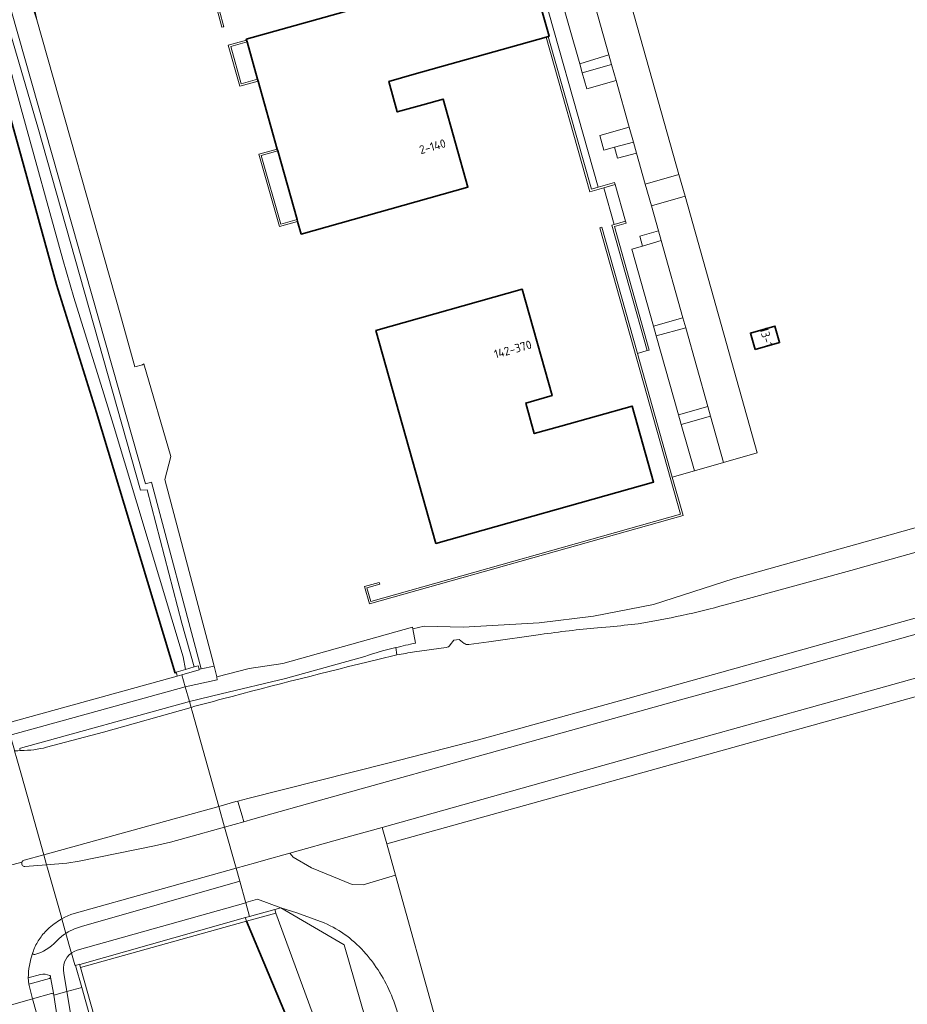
# Model space of a CAD drawing. Extents: x 150256 to 156914, y 461459 to 469481.
# Tile 395 of 656: x 156280 to 156420, y 463292 to 463447. Entities that reach past the tile are written whole.
import ezdxf
from ezdxf.enums import TextEntityAlignment as Align

# ---------------------------------------------------------------- set-up
doc = ezdxf.new("R2010")
doc.units = 0
doc.header["$LTSCALE"] = 0.75
for name, color, linetype, lineweight in [('B-RO-GK-BESCHOEIING-G', 251, 'GK-BESCHOEIING', 35), ('B-RO-GR-GROENVOORZIENING-GV', 251, 'CONTINUOUS', 18), ('B-RO-IE-TERREINAFSCHEIDING_KUNSTMATIG_MUUR-GV', 251, 'CONTINUOUS', 18), ('B-RO-KW-KUNSTWERK_DEK-GV', 6, 'CONTINUOUS', 18), ('B-RO-OG-BEBOUWING-GV', 6, 'CONTINUOUS', 35), ('B-RO-OG-BEBOUWING-T18', 1, 'CONTINUOUS', 18), ('B-RO-OG-TERREIN_CULTUURSCHEIDING-GV', 251, 'CONTINUOUS', 18), ('B-RO-OG-TERREIN_ONBEGROEID-GV', 251, 'CONTINUOUS', 18), ('B-RO-OG-WATER_KANAAL-GV', 251, 'CONTINUOUS', 18), ('B-RO-OG-WATER_SLOOT-GV', 251, 'CONTINUOUS', 18), ('B-RO-VH-VERHARDING_ASFALT-GV', 251, 'CONTINUOUS', 18), ('B-RO-VH-VERHARDING_BEDRIJFSVLOERPLAAT-GV', 251, 'CONTINUOUS', 18), ('B-RO-VH-VERHARDING_BETONSTRAATSTEEN-GV', 251, 'CONTINUOUS', 18), ('B-RO-VH-VERHARDING_GESLOTEN-GV', 251, 'CONTINUOUS', 18), ('B-RO-VH-VERHARDING_TEGEL-GV', 251, 'CONTINUOUS', 18)]:
    doc.layers.add(name, color=color, linetype=linetype, lineweight=lineweight)
doc.styles.add('NLCS-ISO-M200-T18', font='NLCS-ISO.ttf', dxfattribs={"height": 360})
doc.linetypes.add('GK-BESCHOEIING', pattern='A,30,-5,[1,NLCS.SHX,S=1,R=0,X=0,Y=0],-5', length=40)

msp = doc.modelspace()

# ---------------------------------------------------------------- linework, layer by layer
at = {"layer": 'B-RO-GK-BESCHOEIING-G'}
for points in [[(156260.27, 463500), (156271.381, 463457.813), (156276.012, 463440.402), (156280.206, 463425.445), (156285.73, 463405.41)], [(156304.429, 463344.03), (156292.05, 463385.18), (156285.73, 463405.41)], [(156315.694, 463304.884), (156334.425, 463260.249)]]:
    msp.add_lwpolyline(points, dxfattribs=at)
at = {"layer": 'B-RO-GR-GROENVOORZIENING-GV'}
for points in [[(156363.329, 463444.523), (156370.136, 463420.427), (156371.214, 463420.736), (156361.078, 463456.67), (156361.019, 463456.877), (156360.061, 463456.607), (156363.456, 463444.56)], [(156372.888, 463441.633), (156368.33, 463440.23), (156368.696, 463438.78), (156373.327, 463440.093)], [(156373.784, 463427.042), (156374.287, 463425.307), (156377.258, 463426.129), (156376.766, 463427.868)], [(156381.156, 463412.311), (156380.723, 463413.84), (156377.772, 463413.001), (156378.205, 463411.462)], [(156384.59, 463400.104), (156379.956, 463398.803), (156380.384, 463397.26), (156385.024, 463398.561)], [(156388.958, 463384.59), (156388.526, 463386.13), (156383.88, 463384.835), (156384.315, 463383.298)]]:
    msp.add_lwpolyline(points, close=True, dxfattribs=at)
at = {"layer": 'B-RO-IE-TERREINAFSCHEIDING_KUNSTMATIG_MUUR-GV'}
for points in [[(156312.031, 463446.046), (156312.147, 463446.079), (156311.454, 463448.572), (156340.034, 463456.646), (156341.515, 463451.381), (156341.823, 463451.467), (156340.342, 463456.733), (156358.278, 463461.799), (156358.191, 463462.107), (156311.06, 463448.793), (156311.839, 463445.993)], [(156317.536, 463437.481), (156317.45, 463437.789), (156314.873, 463437.069), (156313.229, 463442.947), (156315.794, 463443.664), (156315.707, 463443.972), (156312.835, 463443.169), (156314.651, 463436.675)], [(156371.214, 463420.736), (156370.136, 463420.427), (156363.329, 463444.523), (156363.021, 463444.436), (156369.916, 463420.03), (156372.103, 463420.659), (156373.876, 463421.169), (156373.788, 463421.476)], [(156317.658, 463425.943), (156320.905, 463414.536), (156323.773, 463415.353), (156323.686, 463415.661), (156321.125, 463414.932), (156318.053, 463425.723), (156320.643, 463426.46), (156320.556, 463426.768)], [(156377.41, 463394.515), (156371.802, 463414.427), (156371.494, 463414.34), (156384.223, 463369.147), (156335.35, 463355.372), (156334.728, 463357.513), (156336.755, 463358.067), (156336.67, 463358.375), (156334.33, 463357.736), (156335.131, 463354.978), (156384.618, 463368.926), (156382.908, 463374.996)], [(156378.956, 463394.95), (156379.264, 463395.036), (156373.779, 463414.541), (156375.618, 463415.084), (156375.527, 463415.391), (156373.746, 463414.865), (156373.386, 463414.759)], [(156308.265, 463344.566), (156308.234, 463344.676), (156308.088, 463345.19), (156307.476, 463345.019), (156306.746, 463344.814), (156306.084, 463344.628), (156304.604, 463344.213), (156304.639, 463344.089), (156304.779, 463343.59), (156305.511, 463343.795)], [(156320.332, 463306.146), (156320.159, 463306.76), (156316.209, 463305.658), (156315.529, 463305.466), (156315.561, 463305.35), (156315.694, 463304.884)], [(156289.529, 463297.573), (156315.694, 463304.884), (156315.561, 463305.35), (156315.529, 463305.466), (156289.401, 463298.033), (156289.401, 463298.032), (156289.416, 463297.977)], [(156289.274, 463283.36), (156289.441, 463282.713), (156290.694, 463283.103), (156293.366, 463283.935), (156289.529, 463297.573), (156289.416, 463297.977), (156289.401, 463298.032), (156289.401, 463298.033), (156289.385, 463298.088), (156288.732, 463297.899), (156289.711, 463294.417), (156292.52, 463284.43)]]:
    msp.add_lwpolyline(points, close=True, dxfattribs=at)
at = {"layer": 'B-RO-KW-KUNSTWERK_DEK-GV'}
msp.add_lwpolyline([(156279.471, 463330.529), (156280.191, 463327.964), (156281.518, 463323.239), (156283.723, 463315.387), (156284.169, 463313.785), (156284.322, 463313.254), (156286.494, 463305.518), (156286.526, 463305.404), (156286.567, 463305.257), (156287.212, 463302.962), (156287.997, 463300.166), (156288.085, 463299.852), (156288.604, 463298.006), (156288.732, 463297.899), (156289.385, 463298.088), (156289.401, 463298.033), (156289.401, 463298.032), (156289.416, 463297.977), (156289.529, 463297.573), (156315.694, 463304.884), (156315.561, 463305.35), (156315.529, 463305.466), (156316.209, 463305.658), (156315.592, 463307.816), (156315.555, 463307.945), (156314.641, 463311.214), (156314.076, 463313.263), (156312.263, 463319.728), (156311.339, 463323.02), (156307.126, 463338.039), (156307.079, 463338.204), (156306.956, 463338.643), (156306.702, 463339.548), (156306.04, 463341.909), (156305.511, 463343.795), (156304.779, 463343.59), (156278.665, 463336.346)], dxfattribs=at)
at = {"layer": 'B-RO-OG-BEBOUWING-GV'}
for points in [[(156363.329, 463444.523), (156363.456, 463444.56), (156360.061, 463456.607), (156359.768, 463456.524), (156341.823, 463451.467), (156341.515, 463451.381), (156315.672, 463444.097), (156315.707, 463443.972), (156315.794, 463443.664), (156317.45, 463437.789), (156317.536, 463437.481), (156320.556, 463426.768), (156320.643, 463426.46), (156323.686, 463415.661), (156323.773, 463415.353), (156324.341, 463413.338), (156350.655, 463420.755), (156346.737, 463434.656), (156343.539, 463433.754), (156339.515, 463432.62), (156338.16, 463437.43), (156342.185, 463438.564), (156363.021, 463444.436)], [(156365.321, 463383.025), (156361.137, 463381.847), (156359.778, 463386.67), (156363.962, 463387.848), (156359.233, 463404.631), (156336.137, 463398.123), (156345.609, 463364.508), (156379.962, 463374.188), (156376.578, 463386.197)], [(156395.992, 463395.117), (156399.838, 463396.217), (156399.096, 463398.813), (156395.25, 463397.713)]]:
    msp.add_lwpolyline(points, close=True, dxfattribs=at)
at = {"layer": 'B-RO-OG-TERREIN_CULTUURSCHEIDING-GV'}
for points in [[(156243.401, 463587.403), (156240.6, 463586.25), (156244.564, 463574.566), (156261.96, 463523.29), (156265.012, 463511.376), (156266.234, 463511.689), (156267.125, 463508.211), (156265.904, 463507.898), (156267.927, 463500), (156277.17, 463463.93), (156281.167, 463451.578), (156282.6, 463447.15), (156281.406, 463453.012), (156279.705, 463461.361), (156272.353, 463491.483), (156270.232, 463500), (156264.028, 463524.915), (156261.701, 463534.577), (156252.319, 463558.652), (156248.184, 463568.692), (156246.448, 463576.013)], [(156277.987, 463450.493), (156273.99, 463462.94), (156264.496, 463500), (156258.74, 463522.44), (156237.4, 463584.94), (156236.48, 463584.54), (156257.781, 463522.154), (156272.832, 463463.43), (156275.854, 463453.864), (156282.52, 463431.131), (156282.761, 463430.223), (156298.997, 463372.939), (156300.015, 463372.954), (156305.526, 463351.956), (156307.476, 463345.019), (156308.088, 463345.19), (156308.234, 463344.676), (156308.54, 463344.73), (156300.73, 463374.17), (156299.75, 463373.95), (156278.63, 463448.49)], [(156320.159, 463306.76), (156320.332, 463306.146), (156330.853, 463277.465), (156330.144, 463275.621), (156337.665, 463257.698), (156341.732, 463244.229), (156349.329, 463219.298), (156354.763, 463200.567), (156359.561, 463184.179), (156364.47, 463168.138), (156378.088, 463123.815), (156388.831, 463088.413), (156392.706, 463075.093), (156397.158, 463059.625), (156398.654, 463053.798), (156401.387, 463038.844), (156407.806, 463005.733), (156407.967, 463005.192), (156415.974, 463007.532), (156391.315, 463092.515), (156383.929, 463118.073), (156364.231, 463186.367), (156331.129, 463301.138), (156321.13, 463307.004)]]:
    msp.add_lwpolyline(points, close=True, dxfattribs=at)
for points in [[(156277.553, 463442.572), (156280.144, 463433.089), (156286.744, 463409.323), (156288.478, 463403.322), (156293.223, 463388.137), (156294.693, 463383.332), (156305.739, 463346.608), (156306.084, 463344.628), (156306.746, 463344.814), (156307.476, 463345.019), (156305.526, 463351.956), (156300.015, 463372.954), (156298.997, 463372.939), (156282.761, 463430.223), (156282.52, 463431.131), (156275.854, 463453.864)], [(156399.927, 463357.189), (156411.064, 463360.229), (156413.488, 463360.91), (156433.22, 463366.442), (156452.439, 463371.827), (156451.415, 463375.471), (156392.508, 463358.935), (156379.958, 463354.902), (156370.468, 463353.049), (156361.904, 463351.975), (156349.918, 463351.303), (156343.748, 463351.458), (156341.972, 463351.053), (156342.394, 463348.787)], [(156434.952, 463356.581), (156383.549, 463342.201), (156375.899, 463340.061), (156358.06, 463335.072), (156352.351, 463333.511), (156338.232, 463329.88), (156315.925, 463324.243), (156314.357, 463323.847), (156314.368, 463323.809), (156315.007, 463321.507)], [(156391.245, 463354.829), (156394.351, 463355.658), (156399.927, 463357.189)], [(156315.007, 463321.507), (156315.268, 463320.57), (156316.735, 463320.981), (156328.349, 463324.235), (156384.218, 463339.806), (156392.62, 463342.148), (156435.474, 463354.147)], [(156386.763, 463330.726), (156437.474, 463344.849), (156442.715, 463346.297), (156446.848, 463347.462), (156450.384, 463348.473), (156456.838, 463350.343), (156461.021, 463351.563), (156463.868, 463352.21), (156464.209, 463352.287), (156464.834, 463352.4), (156465.35, 463352.442), (156465.74, 463352.424), (156465.741, 463353.425), (156466.273, 463353.401), (156467.532, 463353.302), (156470.277, 463352.979), (156472.914, 463352.657), (156475.682, 463352.382)], [(156350.781, 463348.559), (156353.98, 463348.986), (156362.136, 463350.152)], [(156371.1, 463351.2), (156373.098, 463351.361)], [(156347.861, 463348.49), (156348.428, 463349.236), (156349.27, 463349.338), (156350.044, 463348.748)], [(156436.863, 463347.616), (156417.69, 463342.25), (156386.015, 463333.388), (156337.115, 463319.706), (156337.837, 463317.109), (156386.763, 463330.726)], [(156339.263, 463348.069), (156339.442, 463346.939)], [(156342.236, 463347.407), (156347.206, 463348.094)], [(156284.936, 463293.474), (156281.955, 463292.623), (156291.068, 463260.251), (156292.984, 463253.547), (156295.322, 463245.366), (156298.057, 463235.389)], [(156286.626, 463284.56), (156285.317, 463293.228), (156285.311, 463293.258)]]:
    msp.add_lwpolyline(points, dxfattribs=at)
for points in [[(156377.538, 463351.843, 0.0269995), (156391.245, 463354.829)], [(156373.098, 463351.361, 0.0040552), (156377.538, 463351.843)], [(156362.136, 463350.152, -0.0115999), (156371.1, 463351.2)], [(156342.394, 463348.787, 0.00959), (156339.263, 463348.069)], [(156350.044, 463348.748, 0.180753), (156350.781, 463348.559)], [(156339.442, 463346.939, 0.0020889), (156342.236, 463347.407)], [(156347.206, 463348.094, 0.2220436), (156347.861, 463348.49)], [(156285.311, 463293.258, 0.4253307), (156284.936, 463293.474)]]:
    msp.add_lwpolyline(points, format="xyb", dxfattribs=at)
at = {"layer": 'B-RO-OG-TERREIN_ONBEGROEID-GV'}
for points in [[(156281.167, 463451.578), (156277.987, 463450.493), (156278.63, 463448.49), (156299.75, 463373.95), (156300.73, 463374.17), (156308.54, 463344.73), (156310.589, 463345.152), (156310.242, 463346.572), (156302.83, 463374.62), (156303.76, 463378.22), (156299.488, 463392.856), (156299.325, 463392.716), (156298.07, 463392.38), (156295.82, 463400.57), (156282.6, 463447.15)], [(156337.837, 463317.109), (156337.115, 463319.706), (156330.827, 463317.947), (156322.54, 463315.63), (156323.058, 463315.003), (156325.959, 463313.297), (156332.408, 463310.677), (156334.131, 463310.629), (156339.207, 463312.179)]]:
    msp.add_lwpolyline(points, close=True, dxfattribs=at)
at = {"layer": 'B-RO-OG-WATER_KANAAL-GV'}
for points in [[(156279.471, 463330.529), (156280.191, 463327.964), (156281.518, 463323.239), (156283.723, 463315.387), (156284.169, 463313.785), (156284.322, 463313.254), (156286.494, 463305.518), (156286.526, 463305.404), (156286.567, 463305.257), (156287.212, 463302.962), (156287.997, 463300.166), (156288.085, 463299.852), (156288.604, 463298.006), (156288.732, 463297.899), (156289.385, 463298.088), (156289.401, 463298.033), (156289.401, 463298.032), (156289.416, 463297.977), (156289.529, 463297.573), (156315.694, 463304.884), (156315.561, 463305.35), (156315.529, 463305.466), (156316.209, 463305.658), (156315.592, 463307.816), (156315.555, 463307.945), (156314.641, 463311.214), (156314.076, 463313.263), (156312.263, 463319.728), (156311.339, 463323.02), (156307.126, 463338.039), (156307.079, 463338.204), (156306.956, 463338.643), (156306.702, 463339.548), (156306.04, 463341.909), (156305.511, 463343.795), (156304.779, 463343.59), (156304.639, 463344.089), (156304.429, 463344.03), (156292.05, 463385.18), (156285.73, 463405.41), (156280.206, 463425.445), (156276.012, 463440.402)], [(156334.425, 463260.249), (156315.694, 463304.884), (156289.529, 463297.573), (156293.366, 463283.935)]]:
    msp.add_lwpolyline(points, dxfattribs=at)
at = {"layer": 'B-RO-OG-WATER_SLOOT-GV'}
for points in [[(156232.101, 463580.449), (156232.099, 463580.45), (156237.899, 463566.501), (156244.684, 463549.83), (156250.018, 463535.704), (156254.79, 463519.595), (156259.327, 463503.582), (156260.27, 463500), (156271.381, 463457.813), (156276.012, 463440.402), (156280.206, 463425.445), (156285.73, 463405.41), (156292.05, 463385.18), (156304.429, 463344.03), (156304.639, 463344.089), (156304.604, 463344.213), (156306.084, 463344.628)], [(156306.084, 463344.628), (156305.739, 463346.608), (156294.693, 463383.332), (156293.223, 463388.137), (156288.478, 463403.322), (156286.744, 463409.323), (156280.144, 463433.089), (156277.553, 463442.572), (156275.96, 463448.399), (156271.151, 463466.558), (156267.203, 463481.535), (156265.749, 463487.052), (156261.286, 463503.547), (156259.411, 463510.476), (156257.142, 463518.307), (156252.115, 463535.655), (156251.581, 463537.216), (156247.368, 463548.156), (156242.701, 463560.008), (156239.881, 463566.906), (156234.164, 463580.699), (156233.005, 463580.308)], [(156330.853, 463277.465), (156320.332, 463306.146), (156315.694, 463304.884), (156334.425, 463260.249)]]:
    msp.add_lwpolyline(points, dxfattribs=at)
at = {"layer": 'B-RO-VH-VERHARDING_ASFALT-GV'}
for points in [[(156546.46, 463398.19), (156528.892, 463393.277), (156509.185, 463387.756), (156489.476, 463382.241), (156470.711, 463376.999), (156452.439, 463371.827), (156433.22, 463366.442), (156413.488, 463360.91), (156411.064, 463360.229), (156399.927, 463357.189), (156394.351, 463355.658), (156391.245, 463354.829)], [(156314.357, 463323.847), (156315.925, 463324.243), (156338.232, 463329.88), (156352.351, 463333.511), (156358.06, 463335.072), (156375.899, 463340.061), (156383.549, 463342.201), (156434.952, 463356.581)], [(156435.474, 463354.147), (156392.62, 463342.148), (156384.218, 463339.806), (156328.349, 463324.235), (156316.735, 463320.981), (156315.268, 463320.57), (156312.263, 463319.728), (156314.076, 463313.263), (156317.112, 463314.112), (156318.413, 463314.476), (156322.54, 463315.63), (156330.827, 463317.947), (156337.115, 463319.706), (156386.015, 463333.388), (156417.69, 463342.25), (156436.863, 463347.616)], [(156342.394, 463348.787), (156341.972, 463351.053), (156341.923, 463351.318), (156321.471, 463345.57), (156316.118, 463344.764), (156311.005, 463343.451), (156311.011, 463343.422), (156311.105, 463342.995)], [(156362.136, 463350.152), (156353.98, 463348.986), (156350.781, 463348.559)], [(156373.098, 463351.361), (156371.1, 463351.2)], [(156350.044, 463348.748), (156349.27, 463349.338), (156348.428, 463349.236), (156347.861, 463348.49)], [(156347.206, 463348.094), (156342.236, 463347.407)], [(156311.105, 463342.995), (156306.04, 463341.909), (156306.702, 463339.548), (156311.717, 463340.759), (156321.849, 463343.205), (156334.367, 463346.687)], [(156339.442, 463346.939), (156336.437, 463346.198)], [(156306.702, 463339.548), (156306.04, 463341.909), (156278.417, 463334.28), (156279.086, 463331.897), (156279.114, 463331.801), (156279.626, 463331.8), (156280.138, 463331.837)], [(156280.038, 463332.224), (156306.702, 463339.548)], [(156281.518, 463323.239), (156283.723, 463315.387), (156311.339, 463323.02), (156307.126, 463338.039), (156307.079, 463338.204), (156306.956, 463338.643), (156293.163, 463334.709), (156284.171, 463332.348)], [(156306.956, 463338.643), (156307.079, 463338.204), (156307.126, 463338.039), (156311.339, 463323.02), (156314.027, 463323.763), (156314.357, 463323.847)], [(156280.138, 463331.837), (156279.626, 463331.8), (156279.114, 463331.801), (156279.471, 463330.529), (156280.191, 463327.964), (156281.518, 463323.239)], [(156280.61, 463314.527), (156283.723, 463315.387), (156281.518, 463323.239), (156280.191, 463327.964), (156279.471, 463330.529), (156279.114, 463331.801)], [(156339.442, 463290.832), (156344.802, 463271.557), (156346.836, 463264.128), (156352.146, 463265.626), (156339.207, 463312.179), (156334.131, 463310.629), (156332.408, 463310.677), (156325.959, 463313.297), (156323.058, 463315.003), (156322.54, 463315.63), (156318.413, 463314.476), (156317.112, 463314.112), (156314.076, 463313.263)], [(156280.274, 463314.229), (156264.565, 463310.026), (156251.369, 463306.494)], [(156251.369, 463306.494), (156264.565, 463310.026), (156280.274, 463314.229)], [(156286.567, 463305.257), (156286.526, 463305.404), (156286.494, 463305.518), (156284.322, 463313.254), (156284.169, 463313.785), (156280.719, 463313.524)], [(156314.076, 463313.263), (156314.641, 463311.214), (156315.555, 463307.945), (156315.592, 463307.816), (156315.603, 463307.819), (156317.468, 463308.347), (156321.13, 463307.004), (156323.676, 463306.204), (156327.975, 463304.616)], [(156267.182, 463297.362), (156267.783, 463295.721), (156268.702, 463292.367), (156269, 463291.415), (156269.648, 463289.1), (156281.955, 463292.623), (156281.352, 463294.978), (156281.274, 463295.955), (156281.276, 463295.966), (156281.294, 463296.448), (156281.334, 463296.942), (156281.387, 463297.417), (156281.462, 463297.884), (156281.694, 463298.942), (156281.986, 463299.929), (156281.989, 463299.937), (156281.999, 463299.967)], [(156298.057, 463235.389), (156295.322, 463245.366), (156292.984, 463253.547), (156291.068, 463260.251), (156281.955, 463292.623), (156269.648, 463289.1), (156280.219, 463251.637)]]:
    msp.add_lwpolyline(points, dxfattribs=at)
for points in [[(156391.245, 463354.829, -0.0269995), (156377.538, 463351.843)], [(156377.538, 463351.843, -0.0040552), (156373.098, 463351.361)], [(156371.1, 463351.2, 0.0115999), (156362.136, 463350.152)], [(156339.263, 463348.069, -0.00959), (156342.394, 463348.787)], [(156350.781, 463348.559, -0.180753), (156350.044, 463348.748)], [(156334.367, 463346.687, -0.0286205), (156339.263, 463348.069)], [(156342.236, 463347.407, -0.0020889), (156339.442, 463346.939)], [(156347.861, 463348.49, -0.2220436), (156347.206, 463348.094)], [(156336.437, 463346.198, 0.005254), (156311.919, 463339.971)], [(156311.919, 463339.971, 0.0010037), (156306.956, 463338.643)], [(156280.138, 463331.837, -0.7700242), (156280.038, 463332.224)], [(156284.171, 463332.348, -0.0632497), (156280.138, 463331.837)], [(156280.274, 463314.229, -0.2333569), (156280.61, 463314.527)], [(156280.719, 463313.524, -0.5168413), (156280.274, 463314.229)], [(156286.148, 463305.01, -0.0211608), (156286.567, 463305.257)], [(156284.109, 463303.395, -0.0585399), (156286.148, 463305.01)], [(156327.975, 463304.616, -0.1144793), (156334.563, 463299.744)], [(156282.854, 463301.808, -0.0576589), (156284.109, 463303.395)], [(156281.999, 463299.967, -0.060179), (156282.854, 463301.808)], [(156334.563, 463299.744, -0.0215348), (156335.906, 463298.023)], [(156335.906, 463298.023, -0.0809794), (156339.442, 463290.832)]]:
    msp.add_lwpolyline(points, format="xyb", dxfattribs=at)
for points in [[(156286.567, 463305.257), (156287.054, 463305.515), (156288, 463305.933), (156288.502, 463306.115), (156314.076, 463313.263), (156312.263, 463319.728), (156306.196, 463318.026), (156303.702, 463317.373), (156301.191, 463316.808), (156289.294, 463314.346), (156287.365, 463314.062), (156284.169, 463313.785), (156284.322, 463313.254), (156286.494, 463305.518), (156286.526, 463305.404)], [(156287.212, 463302.962), (156287.997, 463300.166), (156288.085, 463299.852), (156288.172, 463299.903), (156288.529, 463300.11), (156289.009, 463300.297), (156315.592, 463307.816), (156315.555, 463307.945), (156314.641, 463311.214), (156289.649, 463304.057), (156288.591, 463303.693), (156287.587, 463303.195)]]:
    msp.add_lwpolyline(points, close=True, dxfattribs=at)
at = {"layer": 'B-RO-VH-VERHARDING_BEDRIJFSVLOERPLAAT-GV'}
msp.add_lwpolyline([(156373.876, 463421.169), (156372.103, 463420.659), (156373.746, 463414.865), (156375.527, 463415.391)], close=True, dxfattribs=at)
at = {"layer": 'B-RO-VH-VERHARDING_BETONSTRAATSTEEN-GV'}
for points in [[(156366.467, 463464.512), (156368.101, 463458.702), (156368.971, 463455.598), (156369.415, 463454.033), (156372.888, 463441.633), (156373.327, 463440.093), (156374.041, 463437.586), (156376.114, 463430.2), (156376.766, 463427.868), (156377.258, 463426.129), (156378.65, 463421.215), (156383.952, 463422.765), (156374.092, 463457.778)], [(156361.078, 463456.67), (156371.214, 463420.736), (156373.788, 463421.476), (156373.876, 463421.169), (156375.527, 463415.391), (156375.618, 463415.084), (156373.779, 463414.541), (156379.264, 463395.036), (156378.956, 463394.95), (156377.41, 463394.515), (156382.908, 463374.996), (156386.4, 463375.984), (156384.315, 463383.298), (156383.88, 463384.835), (156380.384, 463397.26), (156379.956, 463398.803), (156376.53, 463410.98), (156378.205, 463411.462), (156377.772, 463413.001), (156380.723, 463413.84), (156379.608, 463417.78), (156378.65, 463421.215), (156377.258, 463426.129), (156374.287, 463425.307), (156373.784, 463427.042), (156372.124, 463426.582), (156371.456, 463428.912), (156376.114, 463430.2), (156374.041, 463437.586), (156369.405, 463436.267), (156368.696, 463438.78), (156368.33, 463440.23), (156364.757, 463452.754)], [(156306.956, 463338.643), (156306.702, 463339.548), (156280.038, 463332.224)], [(156284.171, 463332.348), (156293.163, 463334.709), (156306.956, 463338.643)], [(156280.719, 463313.524), (156284.169, 463313.785), (156283.723, 463315.387), (156280.61, 463314.527)], [(156287.212, 463302.962), (156286.567, 463305.257)], [(156281.999, 463299.967), (156281.989, 463299.937), (156281.986, 463299.929)], [(156283.189, 463296.472), (156281.276, 463295.966), (156281.274, 463295.955), (156281.352, 463294.978), (156284.611, 463295.867)], [(156284.795, 463296.064), (156284.777, 463296.213)]]:
    msp.add_lwpolyline(points, dxfattribs=at)
for points in [[(156364.757, 463452.754), (156368.33, 463440.23), (156372.888, 463441.633), (156369.415, 463454.033)], [(156374.041, 463437.586), (156373.327, 463440.093), (156368.696, 463438.78), (156369.405, 463436.267)], [(156376.766, 463427.868), (156376.114, 463430.2), (156371.456, 463428.912), (156372.124, 463426.582), (156373.784, 463427.042)], [(156379.608, 463417.78), (156384.917, 463419.311), (156383.952, 463422.765), (156378.65, 463421.215)], [(156388.526, 463386.13), (156388.958, 463384.59), (156391.003, 463377.286), (156396.323, 463378.791), (156384.917, 463419.311), (156379.608, 463417.78), (156380.723, 463413.84), (156381.156, 463412.311), (156384.59, 463400.104), (156385.024, 463398.561)], [(156378.205, 463411.462), (156376.53, 463410.98), (156379.956, 463398.803), (156384.59, 463400.104), (156381.156, 463412.311)], [(156388.526, 463386.13), (156385.024, 463398.561), (156380.384, 463397.26), (156383.88, 463384.835)], [(156386.4, 463375.984), (156391.003, 463377.286), (156388.958, 463384.59), (156384.315, 463383.298)], [(156314.357, 463323.847), (156314.027, 463323.763), (156311.339, 463323.02), (156312.263, 463319.728), (156315.268, 463320.57), (156315.007, 463321.507), (156314.368, 463323.809)], [(156312.263, 463319.728), (156311.339, 463323.02), (156283.723, 463315.387), (156284.169, 463313.785), (156287.365, 463314.062), (156289.294, 463314.346), (156301.191, 463316.808), (156303.702, 463317.373), (156306.196, 463318.026)], [(156287.212, 463302.962), (156287.587, 463303.195), (156288.591, 463303.693), (156289.649, 463304.057), (156314.641, 463311.214), (156314.076, 463313.263), (156288.502, 463306.115), (156288, 463305.933), (156287.054, 463305.515), (156286.567, 463305.257)]]:
    msp.add_lwpolyline(points, close=True, dxfattribs=at)
for points in [[(156280.038, 463332.224, 0.7700242), (156280.138, 463331.837)], [(156280.138, 463331.837, 0.0632497), (156284.171, 463332.348)], [(156280.61, 463314.527, 0.2333569), (156280.274, 463314.229)], [(156280.274, 463314.229, 0.5168413), (156280.719, 463313.524)], [(156286.567, 463305.257, 0.0211608), (156286.148, 463305.01)], [(156286.148, 463305.01, 0.0585399), (156284.109, 463303.395)], [(156284.109, 463303.395, 0.0576589), (156282.854, 463301.808)], [(156285.658, 463301.677, -0.0581643), (156287.212, 463302.962)], [(156282.854, 463301.808, 0.060179), (156281.999, 463299.967)], [(156282.297, 463299.613, 0.1303214), (156285.658, 463301.677)], [(156281.986, 463299.929, 0.5598112), (156282.297, 463299.613)], [(156284.684, 463296.323, 0.1612688), (156283.189, 463296.472)], [(156284.611, 463295.867, 0.2860258), (156284.795, 463296.064)], [(156284.777, 463296.213, 0.1528754), (156284.684, 463296.323)]]:
    msp.add_lwpolyline(points, format="xyb", dxfattribs=at)
at = {"layer": 'B-RO-VH-VERHARDING_GESLOTEN-GV'}
for points in [[(156339.263, 463348.069, 0.0286205), (156334.367, 463346.687)], [(156311.919, 463339.971, -0.005254), (156336.437, 463346.198)], [(156306.956, 463338.643, -0.0010037), (156311.919, 463339.971)]]:
    msp.add_lwpolyline(points, format="xyb", dxfattribs=at)
for points in [[(156336.437, 463346.198), (156339.442, 463346.939), (156339.263, 463348.069)], [(156334.367, 463346.687), (156321.849, 463343.205), (156311.717, 463340.759), (156306.702, 463339.548)], [(156306.702, 463339.548), (156306.956, 463338.643)]]:
    msp.add_lwpolyline(points, dxfattribs=at)
at = {"layer": 'B-RO-VH-VERHARDING_TEGEL-GV'}
for points in [[(156308.234, 463344.676), (156308.265, 463344.566), (156305.511, 463343.795), (156306.04, 463341.909), (156311.105, 463342.995), (156311.011, 463343.422), (156311.005, 463343.451), (156310.589, 463345.152), (156308.54, 463344.73)], [(156306.04, 463341.909), (156305.511, 463343.795), (156304.779, 463343.59), (156278.665, 463336.346), (156278.624, 463336.33), (156278.641, 463336.271), (156278.016, 463336.097), (156277.95, 463335.943), (156278.072, 463335.508), (156278.371, 463334.445), (156278.396, 463334.356), (156278.417, 463334.28)], [(156315.592, 463307.816), (156316.209, 463305.658), (156320.159, 463306.76), (156321.13, 463307.004), (156317.468, 463308.347), (156315.603, 463307.819)], [(156288.732, 463297.899), (156289.385, 463298.088), (156289.401, 463298.033), (156315.529, 463305.466), (156316.209, 463305.658), (156315.592, 463307.816), (156289.009, 463300.297), (156288.529, 463300.11), (156288.172, 463299.903), (156288.085, 463299.852), (156288.604, 463298.006)], [(156289.711, 463294.417), (156287.368, 463293.813), (156288.802, 463285.309), (156288.878, 463284.807), (156288.984, 463284.31), (156289.117, 463283.823), (156289.274, 463283.36), (156292.52, 463284.43)]]:
    msp.add_lwpolyline(points, close=True, dxfattribs=at)
for points in [[(156287.212, 463302.962, 0.0581643), (156285.658, 463301.677)], [(156285.658, 463301.677, -0.1303214), (156282.297, 463299.613)], [(156282.297, 463299.613, -0.5598112), (156281.986, 463299.929)], [(156288.085, 463299.852, 0.3048434), (156286.883, 463296.689)], [(156286.883, 463296.689, -0.3048434), (156288.085, 463299.852)], [(156283.189, 463296.472, -0.1612688), (156284.684, 463296.323)], [(156284.795, 463296.064, -0.2860258), (156284.611, 463295.867)], [(156284.684, 463296.323, -0.1528754), (156284.777, 463296.213)], [(156284.936, 463293.474, -0.4253307), (156285.311, 463293.258)]]:
    msp.add_lwpolyline(points, format="xyb", dxfattribs=at)
for points in [[(156288.085, 463299.852), (156287.997, 463300.166), (156287.212, 463302.962)], [(156281.986, 463299.929), (156281.694, 463298.942), (156281.462, 463297.884), (156281.387, 463297.417), (156281.334, 463296.942), (156281.294, 463296.448), (156281.276, 463295.966), (156283.189, 463296.472)], [(156286.883, 463296.689), (156287.368, 463293.813), (156289.711, 463294.417), (156288.732, 463297.899), (156288.604, 463298.006), (156288.085, 463299.852)], [(156284.611, 463295.867), (156281.352, 463294.978)], [(156284.777, 463296.213), (156284.795, 463296.064), (156285.311, 463293.258), (156285.317, 463293.228)], [(156285.311, 463293.258), (156284.795, 463296.064)], [(156285.317, 463293.228), (156287.368, 463293.813), (156286.883, 463296.689)], [(156281.352, 463294.978), (156281.955, 463292.623), (156284.936, 463293.474)], [(156301.875, 463238.312), (156297.229, 463254.876), (156289.668, 463281.835), (156289.441, 463282.713), (156289.274, 463283.36), (156289.117, 463283.823), (156288.984, 463284.31), (156288.878, 463284.807), (156288.802, 463285.309), (156287.368, 463293.813), (156285.317, 463293.228), (156286.626, 463284.56)]]:
    msp.add_lwpolyline(points, dxfattribs=at)

# ---------------------------------------------------------------- texts
at = {"layer": 'B-RO-OG-BEBOUWING-T18', "style": 'NLCS-ISO-M200-T18'}
for s, rotation, p in [('2-140', 15.7, (156345.067, 463427.164)), ('13-1', 286, (156397.77, 463397.05)), ('142-370', 15.7, (156357.747, 463395.155))]:
    msp.add_text(s, height=1.35, rotation=rotation, dxfattribs=at).set_placement(p, align=Align.MIDDLE)

doc.saveas('drawing.dxf')
